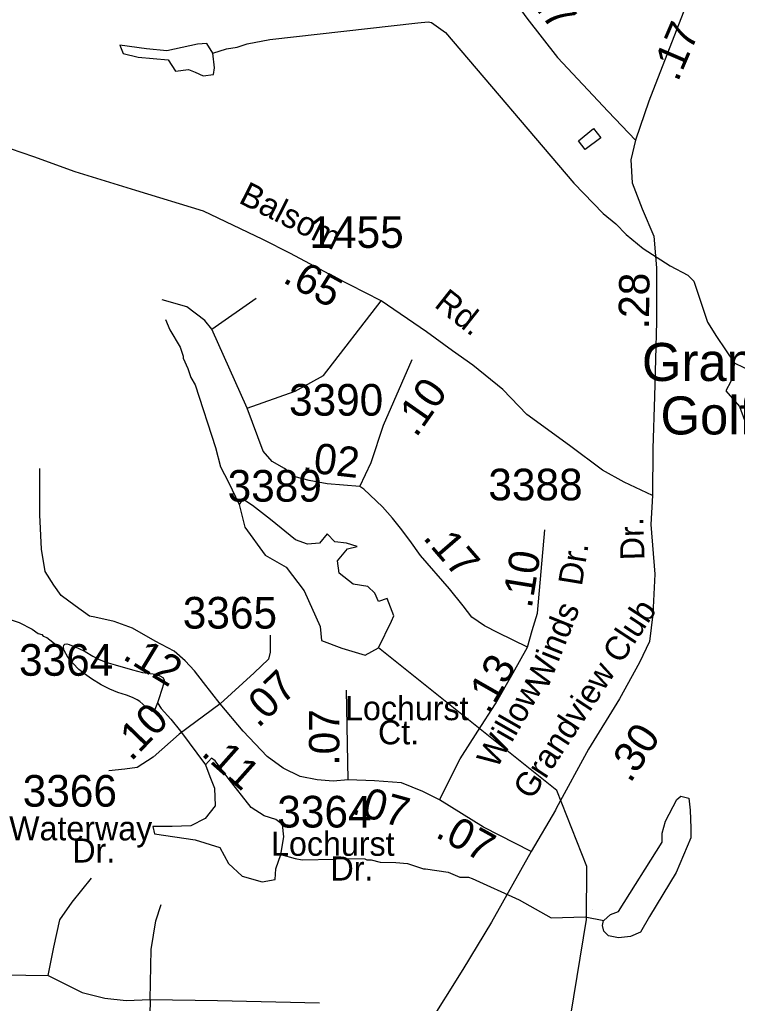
# Model space of a CAD drawing. Extents: x 1547597 to 1699558, y 810033 to 920809.
# Drawn here: x 1598233 to 1601065, y 878602 to 882486 of the extents above; entities that cross this region are included whole.
import ezdxf

# ---------------------------------------------------------------- set-up
doc = ezdxf.new("R2010")
doc.units = 0
for name, color, linetype in [('Exist Cultural Recreational Golf Course Label', 7, 'Continuous'), ('Exist Hydrographic Creek Single Shore', 7, 'Continuous'), ('Exist Hydrographic Misc Water Feature', 7, 'Continuous'), ('Exist Road Non-System Type 51', 7, 'Continuous'), ('Exist Road Secondary Mileage Hundredths English Label', 7, 'Continuous'), ('Exist Road Secondary Type 51 Attributed', 7, 'Continuous'), ('Exist Road Secondary Type 51 Label', 7, 'Continuous'), ('Exist Road Secondary Type 51 Number Label', 7, 'Continuous')]:
    doc.layers.add(name, color=color, linetype=linetype)

msp = doc.modelspace()

# ---------------------------------------------------------------- linework, layer by layer
at = {"layer": 'Exist Hydrographic Creek Single Shore'}
msp.add_lwpolyline([(1601039.7, 877845.7), (1600706.7, 877891.9), (1600549.6, 877993.5), (1600475.6, 878070.5), (1600386.6, 878230), (1600408, 878555), (1600469.4, 878933.7), (1600471.3, 879142.9), (1600352.4, 879442.3), (1599649.1, 880006)], dxfattribs=at)
at = {"layer": 'Exist Hydrographic Misc Water Feature'}
msp.add_line((1600492.3, 878973), (1600492.3, 878973), dxfattribs=at)
for points in [[(1598995.8, 882353.6), (1599049.9, 882370.7), (1599091.5, 882377), (1599131.7, 882390.4), (1599219.9, 882406.9), (1599804.7, 882473.1), (1599844.8, 882476.4), (1599858.7, 882474.1), (1599914.1, 882435.2), (1600420.2, 881840.7), (1600536.3, 881720.8), (1600585.6, 881680), (1600626.9, 881637.3), (1600694, 881582.2), (1600800.8, 881514.4), (1600870.2, 881477.2), (1600893.8, 881452.8), (1600947.4, 881291.5), (1600982.4, 881234.9), (1601053.7, 881129.2)], [(1598995.8, 882353.6), (1598971.4, 882391.1), (1598934.8, 882388.5), (1598814.6, 882363.2), (1598733.6, 882371.1), (1598628.2, 882385), (1598641.3, 882351.9), (1598701.4, 882337.1), (1598819.9, 882327.5), (1598847.7, 882282.1), (1598900, 882289.1), (1598926.1, 882277.8), (1598957.5, 882263.8), (1598997.6, 882269.1), (1599002.8, 882296.1), (1598995.8, 882353.6)], [(1600497.8, 882055.6), (1600526.1, 882018.8), (1600465.2, 881972.4), (1600437.9, 882007.9), (1600497.8, 882055.6)], [(1598808.4, 881302), (1598825.7, 881261.7), (1598866.7, 881193), (1598878, 881156.8), (1598877.9, 881148.8), (1598897.3, 881108.5), (1598908.7, 881072.3), (1598926.2, 881044), (1599006.2, 880797), (1599025.2, 880720.8), (1599057.5, 880659.9), (1599099, 880571.4)], [(1601053.7, 881129.2), (1601039, 881057.7), (1601019.3, 881020.7), (1601073.4, 880959.1), (1601107.9, 880865.4), (1601172, 880720), (1601208.9, 880633.7), (1601265.5, 880547.5), (1601280.3, 880446.4), (1601304.9, 880402.5)], [(1601304.9, 880402.5), (1601405.9, 880434.1), (1601437.9, 880456.3), (1601425.6, 880680.6), (1601371.4, 880749.6), (1601263.1, 880949.2), (1601181.8, 881033), (1601130.1, 881092.2), (1601053.7, 881129.2)], [(1599649.1, 880006), (1599700, 880110.7), (1599709.5, 880131.6), (1599682.9, 880200.2), (1599648.7, 880188.7), (1599635.4, 880221.1), (1599606.8, 880247.7), (1599549.8, 880257.3), (1599494.6, 880301.1), (1599487, 880348.6), (1599526.9, 880396.2), (1599565, 880405.8), (1599523.1, 880419.1), (1599477.5, 880424.8), (1599447, 880455.3), (1599416.6, 880419.1), (1599369.1, 880415.3), (1599321.5, 880432.4), (1599222.6, 880512.4), (1599152.2, 880567.6), (1599114.2, 880592.3), (1599099, 880571.4)], [(1599099, 880571.4), (1599121.8, 880481.9), (1599201.7, 880371.5), (1599285.4, 880323.9), (1599355.7, 880230.6), (1599418.5, 880089.7), (1599424.2, 880034.5), (1599504.1, 880004.1), (1599597.3, 879977.4), (1599649.1, 880006)], [(1598116.7, 880169.7), (1598144.2, 880141.3), (1598167.9, 880128.9), (1598175.9, 880128.7), (1598199.7, 880116.2), (1598231.6, 880105.8), (1598283.1, 880078.9), (1598306.9, 880062.5), (1598320.8, 880058.2), (1598326.7, 880052.2), (1598340.6, 880045.9), (1598382, 880013.2), (1598408, 880000.4)], [(1598408, 880000.4), (1598406, 880008.6), (1598407.2, 880016.3), (1598411.1, 880020.1), (1598419.4, 880021.1), (1598428.2, 880019.4), (1598463.9, 880004.5), (1598491.3, 879991.5), (1598522.1, 879972.9), (1598544, 879961.5), (1598573, 879949.6), (1598609.9, 879939.2), (1598678.1, 879918.5), (1598717.7, 879908.6), (1598748, 879903.8), (1598770.1, 879901.4), (1598786, 879895.6), (1598798.1, 879888.2), (1598802.9, 879879.4), (1598801.7, 879865.6), (1598784.4, 879809), (1598776.8, 879788.2)], [(1598776.8, 879788.2), (1598767.3, 879762.2), (1598763.9, 879755.7), (1598756.7, 879754.6), (1598750.2, 879759.1), (1598731, 879773.2), (1598708, 879793.3), (1598697.1, 879800.7), (1598678.4, 879809.7), (1598654.8, 879818.3), (1598620.2, 879829.8), (1598588.9, 879842.3), (1598554.9, 879859.8), (1598517, 879883), (1598488.6, 879902.6), (1598466.8, 879920.5), (1598442.8, 879944.6), (1598423.7, 879968.6), (1598409.2, 879995.3), (1598408, 880000.4)], [(1598776.8, 879788.2), (1598792.3, 879766.2), (1598829.6, 879724.5), (1598868.4, 879677.1), (1598966, 879543.4)], [(1599263.5, 879190.4), (1599276, 879259.3), (1599270.3, 879308.2), (1599244.4, 879328.3), (1599198.5, 879342.7), (1599146.8, 879375.7), (1599056.4, 879490.7), (1599004.7, 879559.7), (1598990.4, 879570.6), (1598966, 879543.4)], [(1598966, 879543.4), (1598983.2, 879497.9), (1599001.8, 879451.9), (1599004.7, 879381.5), (1598965.9, 879332.6), (1598908.5, 879302.4), (1598835.3, 879301), (1598759.2, 879301), (1598764.9, 879270.8), (1598925.7, 879247.8), (1599023.4, 879217.7), (1599057.8, 879154.4), (1599110.9, 879104.2), (1599189.9, 879082.6), (1599241.6, 879091.2), (1599244.4, 879132.9), (1599263.5, 879190.4)], [(1600538.7, 878929.7), (1600564.4, 878952.7), (1600596.1, 878964.6), (1600768.5, 879238.2), (1600768.5, 879273.9), (1600782.3, 879321.5), (1600825.9, 879406.8), (1600841.8, 879420.7), (1600873.5, 879412.7), (1600879.4, 879365.1), (1600881.4, 879293.8), (1600881.4, 879256.1), (1600823.9, 879119.3), (1600718.9, 878944.8), (1600683.3, 878883.3), (1600643.7, 878865.5), (1600596.1, 878861.5), (1600556.5, 878869.4), (1600538.7, 878887.3), (1600532.7, 878909.1), (1600536.7, 878928.9)], [(1599263.5, 879190.4), (1599320.1, 879173.5), (1599348, 879169), (1599476, 879170.9), (1599492.1, 879174.6), (1599596, 879172.9), (1599603.9, 879168.7), (1599619.9, 879168.5), (1599655.8, 879159.9), (1599717.7, 879158.9), (1599763.6, 879154), (1599827.2, 879132.9), (1599835.2, 879132.8), (1599924.6, 879120), (1599970.2, 879100.4), (1600004.6, 879099.8), (1600019.2, 879095.6), (1600203.9, 879011), (1600330.7, 878939.6), (1600465.4, 878943.6), (1600538.7, 878929.7)]]:
    msp.add_lwpolyline(points, dxfattribs=at)
at = {"layer": 'Exist Road Non-System Type 51'}
for p, q in [((1598991.3, 881263.8), (1599166.3, 881385.9)), ((1599131.3, 880951.7), (1598991.3, 881263.8))]:
    msp.add_line(p, q, dxfattribs=at)
for points in [[(1598991.3, 881263.8), (1598963.4, 881297.7), (1598893.4, 881352), (1598795.4, 881379.1)], [(1599131.3, 880951.7), (1599320.2, 881019.5), (1599432.2, 881080.6), (1599659.5, 881375.6)], [(1599446.8, 880653), (1599376.2, 880666.7), (1599320.2, 880680.3), (1599278.2, 880714.2), (1599229.2, 880741.3), (1599194.3, 880782), (1599131.3, 880951.7)], [(1598529.6, 880126.3), (1598508.6, 880130.7), (1598452.6, 880171.4), (1598396.6, 880212.1), (1598368.6, 880252.8), (1598333.6, 880307.1), (1598319.6, 880395.3), (1598312.6, 880531), (1598312.6, 880714.2)], [(1598346.4, 878711.7), (1598367.7, 878824.6), (1598392.1, 878931.3), (1598440.9, 879001.5), (1598517.1, 879096)], [(1598748.7, 878617.1), (1598751.7, 878815.4), (1598770, 878928.3), (1598791.4, 878992.3)], [(1597934.9, 878717.8), (1598169.6, 878714.7), (1598346.4, 878711.7)], [(1598346.4, 878711.7), (1598480.5, 878644.6), (1598568.9, 878623.2), (1598654.2, 878614.1), (1598748.7, 878617.1)], [(1598748.7, 878617.1), (1598745.6, 878492.1), (1598736.5, 878284.7)], [(1598748.7, 878617.1), (1599013.8, 878614.1), (1599416.1, 878604.9)]]:
    msp.add_lwpolyline(points, dxfattribs=at)
at = {"layer": 'Exist Road Secondary Type 51 Attributed'}
for p, q in [((1599575.7, 880642), (1599446.8, 880653)), ((1599529.4, 879485.2), (1599523.3, 879838.1))]:
    msp.add_line(p, q, dxfattribs=at)
for points in [[(1600227.5, 883221.2), (1600210.5, 883150.1), (1600178.5, 883036.6), (1600131.6, 882850.8), (1600118.3, 882730.2), (1600122, 882672.1), (1600145.4, 882616), (1600234.4, 882491.3), (1600355.1, 882336.4), (1600555.3, 882122.8), (1600663.1, 882009.6)], [(1600992.2, 882877.2), (1600938.9, 882747.2), (1600882, 882591.9), (1600815.3, 882418.3), (1600716.5, 882164.5), (1600663.1, 882009.6)], [(1600730.5, 880607), (1600618.4, 880660.1), (1600532.8, 880707), (1600402.4, 880804.9), (1600235.2, 880927.3), (1600139.4, 881025.2), (1600021.2, 881121.1), (1599941.7, 881178.2), (1599838.9, 881253.2), (1599659.5, 881375.6), (1599474.7, 881470.8), (1599301.4, 881562.6), (1599193.5, 881617.5), (1598959.3, 881729.3), (1598692.2, 881811.1), (1598451.7, 881884.6), (1598288.6, 881943.7), (1598196.9, 881976.3), (1598122.1, 882002.9), (1597963.1, 882048.7), (1597816.2, 882086.1)], [(1600663.1, 882009.6), (1600644.5, 881932.1), (1600650.3, 881841.3), (1600689.5, 881739.1), (1600735.4, 881630.4), (1600746.1, 881506), (1600746.1, 881292.7), (1600739, 880997.6), (1600731.4, 880792.4), (1600730.5, 880607)], [(1599575.7, 880642), (1599620.5, 880737.9), (1599669.4, 880884.8), (1599781.5, 881143.8)], [(1600236.8, 880008.5), (1600121.9, 880065.2), (1600067, 880092.9), (1600018, 880126.8), (1599983.3, 880171.2), (1599928.9, 880239.2), (1599815.2, 880370.9), (1599772.4, 880430), (1599736.7, 880478.8), (1599704.1, 880517.5), (1599665.4, 880562.4), (1599591, 880631.8), (1599575.7, 880642)], [(1600730.5, 880607), (1600724.4, 880492.8), (1600739.3, 880296.3), (1600732.1, 880138.6), (1600718.5, 880031.2), (1600679.8, 879947.5), (1600600.3, 879804.7), (1600478.3, 879606), (1600351, 879371.2), (1600347.5, 879365.3), (1600251.4, 879201.9)], [(1600236.8, 880008.5), (1600256.2, 880073.7), (1600276.6, 880143.1), (1600305.1, 880471.5)], [(1599023.9, 879785.1), (1598959.3, 879868.6), (1598922.6, 879915.5), (1598885.9, 879954.3), (1598843.1, 879993.1), (1598767.7, 880031.8), (1598678, 880082.8), (1598606.5, 880110.3), (1598529.6, 880126.3)], [(1599222.2, 880056), (1599222.2, 879988.2), (1599215.3, 879961.1), (1599159.3, 879906.8), (1599023.9, 879785.1)], [(1599889.5, 879406), (1599970.9, 879567.5), (1600040.9, 879676.1), (1600110.9, 879784.6), (1600180.8, 879906.8), (1600236.8, 880008.5)], [(1599023.9, 879785.1), (1598862.6, 879664.7), (1598760.4, 879574.3), (1598697.5, 879533.6), (1598648.5, 879526.8), (1598585.5, 879520)], [(1599529.4, 879485.2), (1599470.3, 879479.1), (1599407.1, 879485.2), (1599339.8, 879497.4), (1599272.6, 879530.1), (1599209.4, 879577), (1599115.6, 879676.9), (1599023.9, 879785.1)], [(1599889.5, 879406), (1599824.3, 879438.6), (1599740, 879472.5), (1599633.4, 879481.1), (1599529.4, 879485.2)], [(1600251.4, 879201.9), (1600064.1, 879297.4), (1599889.5, 879406)], [(1600251.4, 879201.9), (1600094.9, 878923.3), (1599981.5, 878735.9), (1599838.7, 878507.4), (1599735.8, 878339.5), (1599643.8, 878171.5), (1599557.2, 878041.5), (1599471.8, 877926.7), (1599437.6, 877882), (1599421.9, 877847.8), (1599410, 877804.4), (1599406.1, 877734.7), (1599406.1, 877612.3), (1599404.8, 877490)]]:
    msp.add_lwpolyline(points, dxfattribs=at)

# ---------------------------------------------------------------- texts
at = {"layer": 'Exist Cultural Recreational Golf Course Label'}
for s, p in [('Grandview', (1600688.8, 881059.2)), ('Golf Club', (1600762, 880848.1))]:
    msp.add_text(s, height=150, dxfattribs=at).set_placement(p)
at = {"layer": 'Exist Road Secondary Mileage Hundredths English Label'}
for s, rotation, p in [('.27', 307.9246, (1600206.6, 882606.9)), ('.17', 66.849, (1600830.2, 882236.6)), ('.65', 331.3198, (1599266.7, 881451.4)), ('.28', 89.321, (1600716.3, 881262.8)), ('.10', 55.0437, (1599798, 880832.7)), ('.02', 353.4921, (1599345.3, 880701.2)), ('.17', 310.826, (1599821.1, 880439.3)), ('.10', 80.7453, (1600253.7, 880158.7)), ('.12', 328.7817, (1598634.8, 879964)), ('.13', 60.1907, (1600085, 879740.1)), ('.07', 44.1186, (1599174.7, 879686)), ('.10', 45.967, (1598673.2, 879554.8)), ('.07', 90, (1599494.9, 879540.4)), ('.30', 56.6782, (1600642.9, 879468.3)), ('.11', 318.3661, (1598945.6, 879584.8)), ('.07', 344.5142, (1599535.8, 879353)), ('.07', 331.2116, (1599869.2, 879261.5))]:
    msp.add_text(s, height=120, rotation=rotation, dxfattribs=at).set_placement(p)
at = {"layer": 'Exist Road Secondary Type 51 Label'}
for s, rotation, p in [('Balsom', 333.2574, (1599093.3, 881764.4)), ('Rd.', 321.7388, (1599865.2, 881354.7)), ('Dr.', 91.7246, (1600699.3, 880353.1)), ('Dr.', 80.7453, (1600451.5, 880247)), ('Grandview Club', 56.6782, (1600253.7, 879401.6)), ('Winds', 68.1683, (1600313.8, 879834.3)), ('Willow', 60.1907, (1600115.2, 879524.5))]:
    msp.add_text(s, height=95, rotation=rotation, dxfattribs=at).set_placement(p)
for s, p in [('Lochurst', (1599517.3, 879720.1)), ('Ct.', (1599647.3, 879624.7)), ('Waterway', (1598191.8, 879245.7)), ('Lochurst', (1599225.5, 879184.7)), ('Dr.', (1598441.2, 879158.2)), ('Dr.', (1599459.9, 879087.1))]:
    msp.add_text(s, height=95, dxfattribs=at).set_placement(p)
at = {"layer": 'Exist Road Secondary Type 51 Number Label'}
for s, p in [('1455', (1599377, 881584.6)), ('3390', (1599296.2, 880922.3)), ('3389', (1599054, 880582.8)), ('3388', (1600082.7, 880587.9)), ('3365', (1598877.1, 880081.7)), ('3364', (1598230.8, 879895.5)), ('3366', (1598245.4, 879378.7)), ('3364', (1599249.9, 879296.4))]:
    msp.add_text(s, height=125, dxfattribs=at).set_placement(p)

doc.saveas('drawing.dxf')
